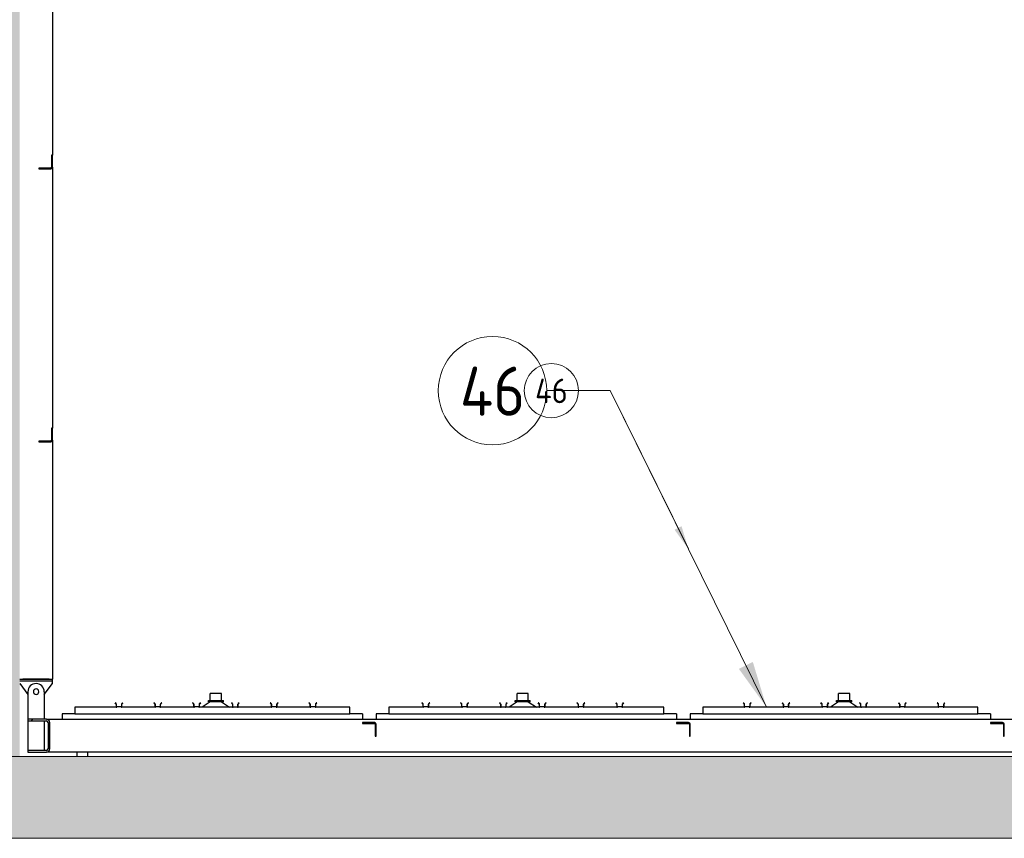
# Model space of a CAD drawing. Extents: x -89225 to 110569, y 13360 to 87647.
# Tile 406 of 478: x 87517 to 91122, y 62264 to 65263. Entities that reach past the tile are written whole.
import ezdxf

# ---------------------------------------------------------------- set-up
doc = ezdxf.new("R2010")
doc.units = 0
doc.layers.add('Beluchtingstank', color=253, linetype='Continuous')
doc.layers.add('Iv-Lines 035', color=4, linetype='Continuous')
for name, color, linetype, lineweight in [('HIDDEN', 7, 'Continuous', 9), ('HIDDEN @ 100', 7, 'Continuous', 9), ('HIDDEN @ 50', 7, 'Continuous', 9)]:
    doc.layers.add(name, color=color, linetype=linetype, lineweight=lineweight)
doc.styles.add('ISO', font='ISO.SHX')
pattern_1 = [(225.0002, (1248752.05, -931373.5), (224.5072, -224.5056), [])]

# ---------------------------------------------------------------- blocks, each defined once
blk = doc.blocks.new('Beuchtingstank doorsnede')
h = blk.add_hatch()
h.set_pattern_fill('ANSI31', color=256, scale=2540, angle=105, style=0)
h.set_pattern_definition([(150, (1248752.05, -931373.5), (-158.7501, -274.963), [])])
edge = h.paths.add_edge_path()
edge.add_line((1200368, -940687.1), (1200412, -940687.1))
edge.add_ellipse((1200412, -940681.1), major_axis=(6, 0), ratio=1, start_angle=270, end_angle=360)
edge.add_line((1200418, -940681.1), (1200418, -940637.1))
edge.add_line((1200418, -940637.1), (1200415, -940637.1))
edge.add_line((1200415, -940637.1), (1200415, -940681.1))
edge.add_ellipse((1200412, -940681.1), major_axis=(0, -3), ratio=1, start_angle=0, end_angle=90, ccw=False)
edge.add_line((1200412, -940684.1), (1200368, -940684.1))
edge.add_line((1200368, -940684.1), (1200368, -940687.1))
h = blk.add_hatch()
h.set_pattern_fill('ANSI31', color=256, scale=2540, angle=180.0002, style=0)
h.set_pattern_definition(pattern_1)
edge = h.paths.add_edge_path()
edge.add_line((1200368, -941687.1), (1200412, -941687.1))
edge.add_ellipse((1200412, -941681.1), major_axis=(6, 0), ratio=1, start_angle=270, end_angle=360)
edge.add_line((1200418, -941681.1), (1200418, -941637.1))
edge.add_line((1200418, -941637.1), (1200415, -941637.1))
edge.add_line((1200415, -941637.1), (1200415, -941681.1))
edge.add_ellipse((1200412, -941681.1), major_axis=(0, -3), ratio=1, start_angle=0, end_angle=90, ccw=False)
edge.add_line((1200412, -941684.1), (1200368, -941684.1))
edge.add_line((1200368, -941684.1), (1200368, -941687.1))
h = blk.add_hatch()
h.set_pattern_fill('ANSI31', color=256, scale=2540, angle=180.0002, style=0)
h.set_pattern_definition(pattern_1)
edge = h.paths.add_edge_path()
edge.add_line((1200328, -942823.1), (1200396, -942823.1))
edge.add_ellipse((1200396, -942811.1), major_axis=(12, 0), ratio=1, start_angle=270, end_angle=360)
edge.add_line((1200408, -942811.1), (1200408, -942715.1))
edge.add_ellipse((1200396, -942715.1), major_axis=(0, 12), ratio=1, start_angle=270, end_angle=360)
edge.add_line((1200396, -942703.1), (1200328, -942703.1))
edge.add_line((1200328, -942703.1), (1200328, -942709.1))
edge.add_line((1200328, -942709.1), (1200396, -942709.1))
edge.add_ellipse((1200396, -942715.1), major_axis=(6, 0), ratio=1, start_angle=0, end_angle=90, ccw=False)
edge.add_line((1200402, -942715.1), (1200402, -942811.1))
edge.add_ellipse((1200396, -942811.1), major_axis=(0, -6), ratio=1, start_angle=0, end_angle=90, ccw=False)
edge.add_line((1200396, -942817.1), (1200328, -942817.1))
edge.add_line((1200328, -942817.1), (1200328, -942823.1))
h = blk.add_hatch()
h.set_pattern_fill('ANSI31', color=256, scale=2540, angle=90, style=0)
h.set_pattern_definition([(135, (1248752.05, -931373.5), (-224.5064, -224.5064), [])])
edge = h.paths.add_edge_path()
edge.add_line((1201603, -942765.1), (1201603, -942721.1))
edge.add_ellipse((1201597, -942721.1), major_axis=(0, 6), ratio=1, start_angle=270, end_angle=360)
edge.add_line((1201597, -942715.1), (1201553, -942715.1))
edge.add_line((1201553, -942715.1), (1201553, -942718.1))
edge.add_line((1201553, -942718.1), (1201597, -942718.1))
edge.add_ellipse((1201597, -942721.1), major_axis=(3, 0), ratio=1, start_angle=0, end_angle=90, ccw=False)
edge.add_line((1201600, -942721.1), (1201600, -942765.1))
edge.add_line((1201600, -942765.1), (1201603, -942765.1))
h = blk.add_hatch()
h.set_pattern_fill('ANSI31', color=256, scale=2540, angle=195.0002, style=0)
h.set_pattern_definition([(240.00025, (1248752.05, -931373.5), (274.9637, -158.7488), [])])
edge = h.paths.add_edge_path()
edge.add_line((1202753, -942765.1), (1202753, -942721.1))
edge.add_ellipse((1202747, -942721.1), major_axis=(0, 6), ratio=1, start_angle=270, end_angle=360)
edge.add_line((1202747, -942715.1), (1202703, -942715.1))
edge.add_line((1202703, -942715.1), (1202703, -942718.1))
edge.add_line((1202703, -942718.1), (1202747, -942718.1))
edge.add_ellipse((1202747, -942721.1), major_axis=(3, 0), ratio=1, start_angle=0, end_angle=90, ccw=False)
edge.add_line((1202750, -942721.1), (1202750, -942765.1))
edge.add_line((1202750, -942765.1), (1202753, -942765.1))
h = blk.add_hatch()
h.set_pattern_fill('ANSI31', color=256, scale=2540, angle=75, style=0)
h.set_pattern_definition([(120, (1248752.05, -931373.5), (-274.963, -158.75), [])])
edge = h.paths.add_edge_path()
edge.add_line((1203903, -942765.1), (1203903, -942721.1))
edge.add_ellipse((1203897, -942721.1), major_axis=(0, 6), ratio=1, start_angle=270, end_angle=360)
edge.add_line((1203897, -942715.1), (1203853, -942715.1))
edge.add_line((1203853, -942715.1), (1203853, -942718.1))
edge.add_line((1203853, -942718.1), (1203897, -942718.1))
edge.add_ellipse((1203897, -942721.1), major_axis=(3, 0), ratio=1, start_angle=0, end_angle=90, ccw=False)
edge.add_line((1203900, -942721.1), (1203900, -942765.1))
edge.add_line((1203900, -942765.1), (1203903, -942765.1))
for p, q in [((1200418, -939681.1), (1200418, -940637.1)), ((1200418, -940637.1), (1200415, -940637.1)), ((1200415, -940637.1), (1200415, -940681.1)), ((1200418, -940681.1), (1200418, -940637.1)), ((1200412, -940684.1), (1200368, -940684.1)), ((1200368, -940684.1), (1200368, -940687.1)), ((1200368, -940687.1), (1200412, -940687.1)), ((1200418, -940681.1), (1200418, -941637.1)), ((1200418, -941637.1), (1200415, -941637.1)), ((1200415, -941637.1), (1200415, -941681.1)), ((1200418, -941681.1), (1200418, -941637.1)), ((1200412, -941684.1), (1200368, -941684.1)), ((1200368, -941684.1), (1200368, -941687.1)), ((1200368, -941687.1), (1200412, -941687.1)), ((1200418, -941681.1), (1200418, -942556.1)), ((1200298, -942556.1), (1200418, -942556.1)), ((1200298, -942562.1), (1200418, -942562.1)), ((1200298, -942572.1), (1200328, -942612.1)), ((1200406, -942556.1), (1200310, -942556.1)), ((1200388, -942612.1), (1200418, -942572.1)), ((1200418, -942562.1), (1200418, -942556.1)), ((1200418, -942572.1), (1200418, -942562.1)), ((1200328, -942602.1), (1200328, -942703.1)), ((1200388, -942602.1), (1200388, -942703.1)), ((1201037, -942609.1), (1200996, -942609.1)), ((1200996, -942634.1), (1200996, -942609.1)), ((1201037, -942634.1), (1201037, -942609.1)), ((1202160.2, -942609.1), (1202119.2, -942609.1)), ((1202119.2, -942634.1), (1202119.2, -942609.1)), ((1202160.2, -942634.1), (1202160.2, -942609.1)), ((1203337, -942609.1), (1203296, -942609.1)), ((1203296, -942634.1), (1203296, -942609.1)), ((1203337, -942634.1), (1203337, -942609.1)), ((1200647.2, -942643.2), (1200648, -942642.5)), ((1200650, -942646), (1200647.2, -942643.2)), ((1200650.8, -942645.3), (1200648, -942642.5)), ((1200651, -942648.2), (1200651, -942656.6)), ((1200652, -942656.6), (1200652, -942648.2)), ((1200671.1, -942648.2), (1200671.1, -942656.6)), ((1200672.1, -942656.6), (1200672.1, -942648.2)), ((1200672.3, -942645.3), (1200675.1, -942642.5)), ((1200673.1, -942646), (1200675.9, -942643.2)), ((1200675.9, -942643.2), (1200675.1, -942642.5)), ((1200790, -942642.5), (1200789.2, -942643.2)), ((1200789.2, -942643.2), (1200792, -942646)), ((1200790, -942642.5), (1200792.8, -942645.3)), ((1200793, -942648.2), (1200793, -942656.6)), ((1200794, -942648.2), (1200794, -942656.6)), ((1200813.1, -942656.6), (1200813.1, -942648.2)), ((1200814.1, -942656.6), (1200814.1, -942648.2)), ((1200817.1, -942642.5), (1200814.3, -942645.3)), ((1200815.1, -942646), (1200817.9, -942643.2)), ((1200817.9, -942643.2), (1200817.1, -942642.5)), ((1200932, -942642.5), (1200931.2, -942643.2)), ((1200934, -942646), (1200931.2, -942643.2)), ((1200934.8, -942645.3), (1200932, -942642.5)), ((1200935, -942648.2), (1200935, -942656.6)), ((1200936, -942656.6), (1200936, -942648.2)), ((1200955.1, -942648.2), (1200955.1, -942656.6)), ((1200956.1, -942656.6), (1200956.1, -942648.2)), ((1200959.1, -942642.5), (1200956.3, -942645.3)), ((1200959.9, -942643.2), (1200957.1, -942646)), ((1200959.9, -942643.2), (1200959.1, -942642.5)), ((1200996, -942639.1), (1200966.5, -942659.1)), ((1200988.9, -942639.1), (1200988.9, -942634.1)), ((1200988.9, -942634.1), (1200989, -942634.1)), ((1200989, -942639.1), (1200988.9, -942639.1)), ((1200989, -942639.1), (1200989, -942634.1)), ((1200989, -942634.1), (1201016.7, -942634.1)), ((1201016.7, -942639.1), (1200989, -942639.1)), ((1201016.7, -942639.1), (1201016.7, -942634.1)), ((1201016.7, -942634.1), (1201044.2, -942634.1)), ((1201044.2, -942639.1), (1201016.7, -942639.1)), ((1201037, -942639.1), (1201066.5, -942659.1)), ((1201044.2, -942639.1), (1201044.2, -942634.1)), ((1201074, -942642.5), (1201073.2, -942643.2)), ((1201073.2, -942643.2), (1201076, -942646)), ((1201076.8, -942645.3), (1201074, -942642.5)), ((1201077, -942648.2), (1201077, -942656.6)), ((1201078, -942656.6), (1201078, -942648.2)), ((1201097.1, -942656.6), (1201097.1, -942648.2)), ((1201098.1, -942656.6), (1201098.1, -942648.2)), ((1201101.1, -942642.5), (1201098.3, -942645.3)), ((1201099.1, -942646), (1201101.9, -942643.2)), ((1201101.9, -942643.2), (1201101.1, -942642.5)), ((1201216, -942642.5), (1201215.2, -942643.2)), ((1201215.2, -942643.2), (1201218, -942646)), ((1201216, -942642.5), (1201218.8, -942645.3)), ((1201219, -942648.2), (1201219, -942656.6)), ((1201220, -942648.2), (1201220, -942656.6)), ((1201239.1, -942648.2), (1201239.1, -942656.6)), ((1201240.1, -942656.6), (1201240.1, -942648.2)), ((1201243.1, -942642.5), (1201240.3, -942645.3)), ((1201241.1, -942646), (1201243.9, -942643.2)), ((1201243.9, -942643.2), (1201243.1, -942642.5)), ((1201358, -942642.5), (1201357.2, -942643.2)), ((1201357.2, -942643.2), (1201360, -942646)), ((1201360.8, -942645.3), (1201358, -942642.5)), ((1201361, -942648.2), (1201361, -942656.6)), ((1201362, -942656.6), (1201362, -942648.2)), ((1201381.1, -942648.2), (1201381.1, -942656.6)), ((1201382.1, -942656.6), (1201382.1, -942648.2)), ((1201385.1, -942642.5), (1201382.3, -942645.3)), ((1201383.1, -942646), (1201385.9, -942643.2)), ((1201385.9, -942643.2), (1201385.1, -942642.5)), ((1201771.2, -942642.5), (1201770.4, -942643.2)), ((1201770.4, -942643.2), (1201773.2, -942646)), ((1201774, -942645.3), (1201771.2, -942642.5)), ((1201774.2, -942648.2), (1201774.2, -942656.6)), ((1201775.2, -942656.6), (1201775.2, -942648.2)), ((1201794.3, -942648.2), (1201794.3, -942656.6)), ((1201795.3, -942656.6), (1201795.3, -942648.2)), ((1201798.3, -942642.5), (1201795.5, -942645.3)), ((1201796.3, -942646), (1201799.1, -942643.2)), ((1201799.1, -942643.2), (1201798.3, -942642.5)), ((1201913.2, -942642.5), (1201912.4, -942643.2)), ((1201912.4, -942643.2), (1201915.2, -942646)), ((1201916, -942645.3), (1201913.2, -942642.5)), ((1201916.2, -942648.2), (1201916.2, -942656.6)), ((1201917.2, -942656.6), (1201917.2, -942648.2)), ((1201936.3, -942656.6), (1201936.3, -942648.2)), ((1201937.3, -942656.6), (1201937.3, -942648.2)), ((1201937.5, -942645.3), (1201940.3, -942642.5)), ((1201938.3, -942646), (1201941.1, -942643.2)), ((1201941.1, -942643.2), (1201940.3, -942642.5)), ((1202055.2, -942642.5), (1202054.4, -942643.2)), ((1202054.4, -942643.2), (1202057.2, -942646)), ((1202058, -942645.3), (1202055.2, -942642.5)), ((1202058.2, -942648.2), (1202058.2, -942656.6)), ((1202059.2, -942648.2), (1202059.2, -942656.6)), ((1202078.3, -942648.2), (1202078.3, -942656.6)), ((1202079.3, -942656.6), (1202079.3, -942648.2)), ((1202082.3, -942642.5), (1202079.5, -942645.3)), ((1202080.3, -942646), (1202083.1, -942643.2)), ((1202083.1, -942643.2), (1202082.3, -942642.5)), ((1202119.2, -942639.1), (1202089.7, -942659.1)), ((1202112.1, -942634.1), (1202112.2, -942634.1)), ((1202112.1, -942639.1), (1202112.1, -942634.1)), ((1202112.2, -942639.1), (1202112.1, -942639.1)), ((1202112.2, -942639.1), (1202112.2, -942634.1)), ((1202112.2, -942634.1), (1202139.9, -942634.1)), ((1202139.9, -942639.1), (1202112.2, -942639.1)), ((1202139.9, -942639.1), (1202139.9, -942634.1)), ((1202139.9, -942634.1), (1202167.4, -942634.1)), ((1202167.4, -942639.1), (1202139.9, -942639.1)), ((1202160.2, -942639.1), (1202189.7, -942659.1)), ((1202167.4, -942639.1), (1202167.4, -942634.1)), ((1202197.2, -942642.5), (1202196.4, -942643.2)), ((1202199.2, -942646), (1202196.4, -942643.2)), ((1202200, -942645.3), (1202197.2, -942642.5)), ((1202200.2, -942648.2), (1202200.2, -942656.6)), ((1202201.2, -942656.6), (1202201.2, -942648.2)), ((1202220.3, -942648.2), (1202220.3, -942656.6)), ((1202221.3, -942656.6), (1202221.3, -942648.2)), ((1202224.3, -942642.5), (1202221.5, -942645.3)), ((1202225.1, -942643.2), (1202222.3, -942646)), ((1202225.1, -942643.2), (1202224.3, -942642.5)), ((1202339.2, -942642.5), (1202338.4, -942643.2)), ((1202338.4, -942643.2), (1202341.2, -942646)), ((1202342, -942645.3), (1202339.2, -942642.5)), ((1202342.2, -942648.2), (1202342.2, -942656.6)), ((1202343.2, -942648.2), (1202343.2, -942656.6)), ((1202362.3, -942656.6), (1202362.3, -942648.2)), ((1202363.3, -942656.6), (1202363.3, -942648.2)), ((1202363.5, -942645.3), (1202366.3, -942642.5)), ((1202364.3, -942646), (1202367.1, -942643.2)), ((1202367.1, -942643.2), (1202366.3, -942642.5)), ((1202481.2, -942642.5), (1202480.4, -942643.2)), ((1202480.4, -942643.2), (1202483.2, -942646)), ((1202481.2, -942642.5), (1202484, -942645.3)), ((1202484.2, -942648.2), (1202484.2, -942656.6)), ((1202485.2, -942656.6), (1202485.2, -942648.2)), ((1202504.3, -942648.2), (1202504.3, -942656.6)), ((1202505.3, -942656.6), (1202505.3, -942648.2)), ((1202508.3, -942642.5), (1202505.5, -942645.3)), ((1202509.1, -942643.2), (1202506.3, -942646)), ((1202508.3, -942642.5), (1202509.1, -942643.2)), ((1202947.2, -942643.2), (1202948, -942642.5)), ((1202950, -942646), (1202947.2, -942643.2)), ((1202950.8, -942645.3), (1202948, -942642.5)), ((1202951, -942648.2), (1202951, -942656.6)), ((1202952, -942656.6), (1202952, -942648.2)), ((1202971.1, -942648.2), (1202971.1, -942656.6)), ((1202972.1, -942656.6), (1202972.1, -942648.2)), ((1202972.3, -942645.3), (1202975.1, -942642.5)), ((1202973.1, -942646), (1202975.9, -942643.2)), ((1202975.9, -942643.2), (1202975.1, -942642.5)), ((1203090, -942642.5), (1203089.2, -942643.2)), ((1203089.2, -942643.2), (1203092, -942646)), ((1203090, -942642.5), (1203092.8, -942645.3)), ((1203093, -942648.2), (1203093, -942656.6)), ((1203094, -942648.2), (1203094, -942656.6)), ((1203113.1, -942656.6), (1203113.1, -942648.2)), ((1203114.1, -942656.6), (1203114.1, -942648.2)), ((1203117.1, -942642.5), (1203114.3, -942645.3)), ((1203115.1, -942646), (1203117.9, -942643.2)), ((1203117.9, -942643.2), (1203117.1, -942642.5)), ((1203232, -942642.5), (1203231.2, -942643.2)), ((1203234, -942646), (1203231.2, -942643.2)), ((1203234.8, -942645.3), (1203232, -942642.5)), ((1203235, -942648.2), (1203235, -942656.6)), ((1203236, -942656.6), (1203236, -942648.2)), ((1203255.1, -942648.2), (1203255.1, -942656.6)), ((1203256.1, -942656.6), (1203256.1, -942648.2)), ((1203259.1, -942642.5), (1203256.3, -942645.3)), ((1203259.9, -942643.2), (1203257.1, -942646)), ((1203259.9, -942643.2), (1203259.1, -942642.5)), ((1203296, -942639.1), (1203266.5, -942659.1)), ((1203288.9, -942639.1), (1203288.9, -942634.1)), ((1203288.9, -942634.1), (1203289, -942634.1)), ((1203289, -942639.1), (1203288.9, -942639.1)), ((1203289, -942639.1), (1203289, -942634.1)), ((1203289, -942634.1), (1203316.7, -942634.1)), ((1203316.7, -942639.1), (1203289, -942639.1)), ((1203316.7, -942639.1), (1203316.7, -942634.1)), ((1203316.7, -942634.1), (1203344.2, -942634.1)), ((1203344.2, -942639.1), (1203316.7, -942639.1)), ((1203337, -942639.1), (1203366.5, -942659.1)), ((1203344.2, -942639.1), (1203344.2, -942634.1)), ((1203374, -942642.5), (1203373.2, -942643.2)), ((1203373.2, -942643.2), (1203376, -942646)), ((1203376.8, -942645.3), (1203374, -942642.5)), ((1203377, -942648.2), (1203377, -942656.6)), ((1203378, -942656.6), (1203378, -942648.2)), ((1203397.1, -942656.6), (1203397.1, -942648.2)), ((1203398.1, -942656.6), (1203398.1, -942648.2)), ((1203401.1, -942642.5), (1203398.3, -942645.3)), ((1203399.1, -942646), (1203401.9, -942643.2)), ((1203401.9, -942643.2), (1203401.1, -942642.5)), ((1203516, -942642.5), (1203515.2, -942643.2)), ((1203515.2, -942643.2), (1203518, -942646)), ((1203516, -942642.5), (1203518.8, -942645.3)), ((1203519, -942648.2), (1203519, -942656.6)), ((1203520, -942648.2), (1203520, -942656.6)), ((1203539.1, -942648.2), (1203539.1, -942656.6)), ((1203540.1, -942656.6), (1203540.1, -942648.2)), ((1203543.1, -942642.5), (1203540.3, -942645.3)), ((1203541.1, -942646), (1203543.9, -942643.2)), ((1203543.9, -942643.2), (1203543.1, -942642.5)), ((1203658, -942642.5), (1203657.2, -942643.2)), ((1203657.2, -942643.2), (1203660, -942646)), ((1203660.8, -942645.3), (1203658, -942642.5)), ((1203661, -942648.2), (1203661, -942656.6)), ((1203662, -942656.6), (1203662, -942648.2)), ((1203681.1, -942648.2), (1203681.1, -942656.6)), ((1203682.1, -942656.6), (1203682.1, -942648.2)), ((1203685.1, -942642.5), (1203682.3, -942645.3)), ((1203683.1, -942646), (1203685.9, -942643.2)), ((1203685.9, -942643.2), (1203685.1, -942642.5)), ((1200499.7, -942683.1), (1200453.1, -942683.1)), ((1200453.1, -942683.1), (1200453.1, -942703.1)), ((1200499.7, -942659.1), (1200499.7, -942683.1)), ((1200653.6, -942659.1), (1200499.7, -942659.1)), ((1200499.7, -942683.1), (1201506.5, -942683.1)), ((1200669.5, -942658.1), (1200653.6, -942658.1)), ((1200795.6, -942659.1), (1200669.5, -942659.1)), ((1200811.5, -942658.1), (1200795.6, -942658.1)), ((1200937.6, -942659.1), (1200811.5, -942659.1)), ((1200953.5, -942658.1), (1200937.6, -942658.1)), ((1201079.6, -942659.1), (1200953.5, -942659.1)), ((1201079.6, -942658.1), (1201095.5, -942658.1)), ((1201221.6, -942659.1), (1201095.5, -942659.1)), ((1201237.5, -942658.1), (1201221.6, -942658.1)), ((1201363.6, -942659.1), (1201237.5, -942659.1)), ((1201379.5, -942658.1), (1201363.6, -942658.1)), ((1201506.5, -942659.1), (1201379.5, -942659.1)), ((1201506.5, -942683.1), (1201506.5, -942659.1)), ((1201553.1, -942683.1), (1201506.5, -942683.1)), ((1201553.1, -942683.1), (1201553.1, -942703.1)), ((1201649.7, -942683.1), (1201603.1, -942683.1)), ((1201603.1, -942683.1), (1201603.1, -942703.1)), ((1201649.7, -942659.1), (1201649.7, -942683.1)), ((1201776.8, -942659.1), (1201649.7, -942659.1)), ((1201649.7, -942683.1), (1202656.5, -942683.1)), ((1201792.7, -942658.1), (1201776.8, -942658.1)), ((1201918.8, -942659.1), (1201792.7, -942659.1)), ((1201934.7, -942658.1), (1201918.8, -942658.1)), ((1202060.8, -942659.1), (1201934.7, -942659.1)), ((1202060.8, -942658.1), (1202076.7, -942658.1)), ((1202202.8, -942659.1), (1202076.7, -942659.1)), ((1202218.7, -942658.1), (1202202.8, -942658.1)), ((1202344.8, -942659.1), (1202218.7, -942659.1)), ((1202360.7, -942658.1), (1202344.8, -942658.1)), ((1202486.8, -942659.1), (1202360.7, -942659.1)), ((1202502.7, -942658.1), (1202486.8, -942658.1)), ((1202656.5, -942659.1), (1202502.7, -942659.1)), ((1202656.5, -942683.1), (1202656.5, -942659.1)), ((1202703.1, -942683.1), (1202656.5, -942683.1)), ((1202703.1, -942683.1), (1202703.1, -942703.1)), ((1202799.7, -942683.1), (1202753.1, -942683.1)), ((1202753.1, -942683.1), (1202753.1, -942703.1)), ((1202799.7, -942659.1), (1202799.7, -942683.1)), ((1202953.6, -942659.1), (1202799.7, -942659.1)), ((1202799.7, -942683.1), (1203806.5, -942683.1)), ((1202969.5, -942658.1), (1202953.6, -942658.1)), ((1203095.6, -942659.1), (1202969.5, -942659.1)), ((1203111.5, -942658.1), (1203095.6, -942658.1)), ((1203237.6, -942659.1), (1203111.5, -942659.1)), ((1203253.5, -942658.1), (1203237.6, -942658.1)), ((1203379.6, -942659.1), (1203253.5, -942659.1)), ((1203379.6, -942658.1), (1203395.5, -942658.1)), ((1203521.6, -942659.1), (1203395.5, -942659.1)), ((1203537.5, -942658.1), (1203521.6, -942658.1)), ((1203663.6, -942659.1), (1203537.5, -942659.1)), ((1203679.5, -942658.1), (1203663.6, -942658.1)), ((1203806.5, -942659.1), (1203679.5, -942659.1)), ((1203806.5, -942683.1), (1203806.5, -942659.1)), ((1203853.1, -942683.1), (1203806.5, -942683.1)), ((1203853.1, -942683.1), (1203853.1, -942703.1)), ((1200396, -942703.1), (1200328, -942703.1)), ((1200328, -942703.1), (1200328, -942709.1)), ((1200328, -942709.1), (1200328, -942817.1)), ((1200328, -942709.1), (1200396, -942709.1)), ((1200388, -942709.1), (1200388, -942817.1)), ((1200396, -942703.1), (1206210, -942703.1)), ((1200402, -942715.1), (1200402, -942811.1)), ((1200408, -942811.1), (1200408, -942715.1)), ((1201597, -942715.1), (1201553, -942715.1)), ((1201553, -942715.1), (1201553, -942718.1)), ((1201553, -942718.1), (1201597, -942718.1)), ((1202747, -942715.1), (1202703, -942715.1)), ((1202703, -942715.1), (1202703, -942718.1)), ((1202703, -942718.1), (1202747, -942718.1)), ((1203897, -942715.1), (1203853, -942715.1)), ((1203853, -942715.1), (1203853, -942718.1)), ((1203853, -942718.1), (1203897, -942718.1)), ((1201600, -942721.1), (1201600, -942765.1)), ((1201603, -942765.1), (1201603, -942721.1)), ((1202750, -942721.1), (1202750, -942765.1)), ((1202753, -942765.1), (1202753, -942721.1)), ((1203900, -942721.1), (1203900, -942765.1)), ((1203903, -942765.1), (1203903, -942721.1)), ((1201600, -942765.1), (1201603, -942765.1)), ((1202750, -942765.1), (1202753, -942765.1)), ((1203900, -942765.1), (1203903, -942765.1)), ((1200396, -942817.1), (1200328, -942817.1)), ((1200328, -942817.1), (1200328, -942823.1)), ((1200328, -942823.1), (1200396, -942823.1)), ((1206210, -942823.1), (1200396, -942823.1)), ((1200509, -942839.1), (1200509, -942823.1)), ((1200547, -942839.1), (1200547, -942823.1))]:
    blk.add_line(p, q)
for centre, radius, start, end in [((1200412, -940681.1), 6, 270, 0), ((1200412, -940681.1), 3, 270, 0), ((1200412, -941681.1), 6, 270, 0), ((1200412, -941681.1), 3, 270, 0), ((1200358, -942602.1), 30, 0, 180), ((1200358, -942602.1), 10, 90, 270), ((1200358, -942602.1), 10, 270, 90), ((1200647.8, -942648.2), 3.12, 0, 45), ((1200647.8, -942648.2), 4.15, 0, 45), ((1200675.3, -942648.2), 4.15, 135, 180), ((1200675.3, -942648.2), 3.12, 135, 180), ((1200789.8, -942648.2), 3.12, 0, 45), ((1200789.8, -942648.2), 4.15, 0, 45), ((1200817.3, -942648.2), 4.15, 135, 180), ((1200817.3, -942648.2), 3.12, 135, 180), ((1200931.8, -942648.2), 3.12, 0, 45), ((1200931.8, -942648.2), 4.15, 0, 45), ((1200959.3, -942648.2), 4.15, 135, 180), ((1200959.3, -942648.2), 3.12, 135, 180), ((1201073.8, -942648.2), 3.12, 0, 45), ((1201073.8, -942648.2), 4.15, 0, 45), ((1201101.3, -942648.2), 4.15, 135, 180), ((1201101.3, -942648.2), 3.12, 135, 180), ((1201215.8, -942648.2), 3.12, 0, 45), ((1201215.8, -942648.2), 4.15, 0, 45), ((1201243.3, -942648.2), 4.15, 135, 180), ((1201243.3, -942648.2), 3.12, 135, 180), ((1201357.8, -942648.2), 3.12, 0, 45), ((1201357.8, -942648.2), 4.15, 0, 45), ((1201385.3, -942648.2), 4.15, 135, 180), ((1201385.3, -942648.2), 3.12, 135, 180), ((1201771, -942648.2), 3.12, 0, 45), ((1201771, -942648.2), 4.15, 0, 45), ((1201798.5, -942648.2), 4.15, 135, 180), ((1201798.5, -942648.2), 3.12, 135, 180), ((1201913, -942648.2), 3.12, 0, 45), ((1201913, -942648.2), 4.15, 0, 45), ((1201940.5, -942648.2), 4.15, 135, 180), ((1201940.5, -942648.2), 3.12, 135, 180), ((1202055, -942648.2), 3.12, 0, 45), ((1202055, -942648.2), 4.15, 0, 45), ((1202082.5, -942648.2), 4.15, 135, 180), ((1202082.5, -942648.2), 3.12, 135, 180), ((1202197, -942648.2), 3.12, 0, 45), ((1202197, -942648.2), 4.15, 0, 45), ((1202224.5, -942648.2), 4.15, 135, 180), ((1202224.5, -942648.2), 3.12, 135, 180), ((1202339, -942648.2), 3.12, 0, 45), ((1202339, -942648.2), 4.15, 0, 45), ((1202366.5, -942648.2), 4.15, 135, 180), ((1202366.5, -942648.2), 3.12, 135, 180), ((1202481, -942648.2), 3.12, 0, 45), ((1202481, -942648.2), 4.15, 0, 45), ((1202508.5, -942648.2), 4.15, 135, 180), ((1202508.5, -942648.2), 3.12, 135, 180), ((1202947.8, -942648.2), 3.12, 0, 45), ((1202947.8, -942648.2), 4.15, 0, 45), ((1202975.3, -942648.2), 4.15, 135, 180), ((1202975.3, -942648.2), 3.12, 135, 180), ((1203089.8, -942648.2), 3.12, 0, 45), ((1203089.8, -942648.2), 4.15, 0, 45), ((1203117.3, -942648.2), 4.15, 135, 180), ((1203117.3, -942648.2), 3.12, 135, 180), ((1203231.8, -942648.2), 3.12, 0, 45), ((1203231.8, -942648.2), 4.15, 0, 45), ((1203259.3, -942648.2), 4.15, 135, 180), ((1203259.3, -942648.2), 3.12, 135, 180), ((1203373.8, -942648.2), 3.12, 0, 45), ((1203373.8, -942648.2), 4.15, 0, 45), ((1203401.3, -942648.2), 4.15, 135, 180), ((1203401.3, -942648.2), 3.12, 135, 180), ((1203515.8, -942648.2), 3.12, 0, 45), ((1203515.8, -942648.2), 4.15, 0, 45), ((1203543.3, -942648.2), 4.15, 135, 180), ((1203543.3, -942648.2), 3.12, 135, 180), ((1203657.8, -942648.2), 3.12, 0, 45), ((1203657.8, -942648.2), 4.15, 0, 45), ((1203685.3, -942648.2), 4.15, 135, 180), ((1203685.3, -942648.2), 3.12, 135, 180), ((1200653.6, -942656.6), 2.6, 180, 270), ((1200653.6, -942656.6), 1.56, 180, 270), ((1200669.5, -942656.6), 2.6, 270, 0), ((1200669.5, -942656.6), 1.56, 270, 0), ((1200795.6, -942656.6), 2.6, 180, 270), ((1200795.6, -942656.6), 1.56, 180, 270), ((1200811.5, -942656.6), 2.6, 270, 0), ((1200811.5, -942656.6), 1.56, 270, 0), ((1200937.6, -942656.6), 2.6, 180, 270), ((1200937.6, -942656.6), 1.56, 180, 270), ((1200953.5, -942656.6), 1.56, 270, 0), ((1200953.5, -942656.6), 2.6, 270, 0), ((1201079.6, -942656.6), 2.6, 180, 270), ((1201079.6, -942656.6), 1.56, 180, 270), ((1201095.5, -942656.6), 2.6, 270, 0), ((1201095.5, -942656.6), 1.56, 270, 0), ((1201221.6, -942656.6), 2.6, 180, 270), ((1201221.6, -942656.6), 1.56, 180, 270), ((1201237.5, -942656.6), 2.6, 270, 0), ((1201237.5, -942656.6), 1.56, 270, 0), ((1201363.6, -942656.6), 2.6, 180, 270), ((1201363.6, -942656.6), 1.56, 180, 270), ((1201379.5, -942656.6), 1.56, 270, 0), ((1201379.5, -942656.6), 2.6, 270, 0), ((1201776.8, -942656.6), 2.6, 180, 270), ((1201776.8, -942656.6), 1.56, 180, 270), ((1201792.7, -942656.6), 1.56, 270, 0), ((1201792.7, -942656.6), 2.6, 270, 0), ((1201918.8, -942656.6), 2.6, 180, 270), ((1201918.8, -942656.6), 1.56, 180, 270), ((1201934.7, -942656.6), 2.6, 270, 0), ((1201934.7, -942656.6), 1.56, 270, 0), ((1202060.8, -942656.6), 2.6, 180, 270), ((1202060.8, -942656.6), 1.56, 180, 270), ((1202076.7, -942656.6), 1.56, 270, 0), ((1202076.7, -942656.6), 2.6, 270, 0), ((1202202.8, -942656.6), 2.6, 180, 270), ((1202202.8, -942656.6), 1.56, 180, 270), ((1202218.7, -942656.6), 2.6, 270, 0), ((1202218.7, -942656.6), 1.56, 270, 0), ((1202344.8, -942656.6), 2.6, 180, 270), ((1202344.8, -942656.6), 1.56, 180, 270), ((1202360.7, -942656.6), 1.56, 270, 0), ((1202360.7, -942656.6), 2.6, 270, 0), ((1202486.8, -942656.6), 2.6, 180, 270), ((1202486.8, -942656.6), 1.56, 180, 270), ((1202502.7, -942656.6), 1.56, 270, 0), ((1202502.7, -942656.6), 2.6, 270, 0), ((1202953.6, -942656.6), 2.6, 180, 270), ((1202953.6, -942656.6), 1.56, 180, 270), ((1202969.5, -942656.6), 2.6, 270, 0), ((1202969.5, -942656.6), 1.56, 270, 0), ((1203095.6, -942656.6), 2.6, 180, 270), ((1203095.6, -942656.6), 1.56, 180, 270), ((1203111.5, -942656.6), 2.6, 270, 0), ((1203111.5, -942656.6), 1.56, 270, 0), ((1203237.6, -942656.6), 2.6, 180, 270), ((1203237.6, -942656.6), 1.56, 180, 270), ((1203253.5, -942656.6), 1.56, 270, 0), ((1203253.5, -942656.6), 2.6, 270, 0), ((1203379.6, -942656.6), 2.6, 180, 270), ((1203379.6, -942656.6), 1.56, 180, 270), ((1203395.5, -942656.6), 2.6, 270, 0), ((1203395.5, -942656.6), 1.56, 270, 0), ((1203521.6, -942656.6), 2.6, 180, 270), ((1203521.6, -942656.6), 1.56, 180, 270), ((1203537.5, -942656.6), 2.6, 270, 0), ((1203537.5, -942656.6), 1.56, 270, 0), ((1203663.6, -942656.6), 2.6, 180, 270), ((1203663.6, -942656.6), 1.56, 180, 270), ((1203679.5, -942656.6), 1.56, 270, 0), ((1203679.5, -942656.6), 2.6, 270, 0), ((1200396, -942715.1), 12, 0, 90), ((1200396, -942715.1), 6, 0, 90), ((1201597, -942721.1), 6, 0, 90), ((1201597, -942721.1), 3, 0, 90), ((1202747, -942721.1), 6, 0, 90), ((1202747, -942721.1), 3, 0, 90), ((1203897, -942721.1), 6, 0, 90), ((1203897, -942721.1), 3, 0, 90), ((1200396, -942811.1), 12, 270, 0), ((1200396, -942811.1), 6, 270, 0)]:
    blk.add_arc(centre, radius, start, end)
blk = doc.blocks.new('*U82')
for points in [[(-5.723, 11.597), (0, 0)], [(0, 0), (2.324, 0)]]:
    blk.add_lwpolyline(points)
blk.add_circle((4.31, 0), 1.986)
blk.add_solid([(-5.222, 9.939), (-5.723, 11.597), (-4.711, 10.191)])
at = {"style": 'ISO'}
blk.add_attdef('NUMMER', (3.146, -0.835), '', height=1.8, dxfattribs=at)
blk = doc.blocks.new('*U555')
at = {"layer": 'HIDDEN @ 100'}
ref = blk.add_blockref('*U82', (89679.3, 63904), dxfattribs=dict(at, xscale=100, yscale=100, zscale=100, rotation=180))
ref.add_attrib('NUMMER', '46', (89129.1, 63812), dxfattribs={"layer": '0', "height": 180, "style": 'ISO'})
at = {"layer": 'HIDDEN @ 50'}
ref = blk.add_blockref('*U82', (89679.3, 63904), dxfattribs=dict(at, xscale=50, yscale=50, zscale=50, rotation=180))
ref.add_attrib('NUMMER', '46', (89404.2, 63858), dxfattribs={"layer": '0', "height": 90, "style": 'ISO'})

msp = doc.modelspace()

# ---------------------------------------------------------------- hatches: boundary and pattern name
at = {"layer": 'Beluchtingstank', "lineweight": 9, "ltscale": 0.01}
h = msp.add_hatch(dxfattribs=at)
h.set_pattern_fill('AR-CONC', color=256, style=0)
h.paths.add_polyline_path([(87517.1, 66264.3), (87513.6, 66264.3), (87273.1, 66264.3), (87267.1, 66264.3), (87267.1, 66258.3), (87267.1, 65970.3), (87267.1, 62564.3), (87517.1, 62564.3), (87517.1, 66184.3), (87517.1, 66252.3)])
h.paths.add_polyline_path([(100717.1, 62564.3), (100717.1, 65970.3), (100717.1, 66258.3), (100717.1, 66264.3), (100711.1, 66264.3), (100470.6, 66264.3), (100467.1, 66264.3), (100467.1, 66252.3), (100467.1, 66184.3), (100467.1, 62564.3)])
h = msp.add_hatch(dxfattribs=at)
h.set_pattern_fill('AR-CONC', color=256, style=0)
h.set_pattern_definition([(50, (-1047045.63, 1032403.43), (182.184669, -15.939086), [19.05, -209.55]), (355, (-1047045.63, 1032403.43), (-35.243421, 191.056845), [15.24, -167.640584]), (100.451445, (-1047030.45, 1032402.1), (146.941247, 175.117752), [16.190009, -178.090245]), (46.1842, (-1047045.63, 1032454.23), (271.07904, -42.042328), [28.575, -314.325]), (96.635558, (-1047023.04, 1032450.73), (237.404134, 247.426125), [24.285023, -267.13561]), (351.184151, (-1047045.63, 1032454.23), (237.404134, 247.426125), [22.859967, -251.45973]), (21, (-1047020.23, 1032441.53), (151.614391, -102.265198), [19.05, -209.55]), (326, (-1047020.23, 1032441.53), (61.802028, 184.187966), [15.24, -167.64]), (71.451445, (-1047007.6, 1032433), (213.41642, 81.922769), [16.190009, -178.089938]), (37.5, (-1047045.63, 1032403.43), (3.0886033, 84.555039), [0, -165.608, 0, -170.18, 0, -168.275]), (7.5, (-1047045.63, 1032403.43), (66.8196625, 100.180575), [0, -97.028, 0, -161.798, 0, -64.135]), (327.5, (-1047102.275, 1032403.43), (135.5905952, -5.728744), [0, -63.5, 0, -198.12, 0, -262.89]), (317.5, (-1047127.68, 1032403.43), (148.129181, 25.426491), [0, -82.55, 0, -131.572, 0, -186.69])])
h.paths.add_polyline_path([(107367.1, 62264.3), (107367.1, 62564.3), (107067.1, 62564.3), (100717.1, 62564.3), (100467.1, 62564.3), (94117.1, 62564.3), (93867.1, 62564.3), (87517.1, 62564.3), (87267.1, 62564.3), (80917.1, 62564.3), (80617.1, 62564.3), (80617.1, 62264.3)])

# ---------------------------------------------------------------- linework, layer by layer
for p, q in [((107367.1, 62564.3), (80617.1, 62564.3)), ((80617.1, 62264.3), (107367.1, 62264.3))]:
    msp.add_line(p, q, dxfattribs=at)

# ---------------------------------------------------------------- block references
at = {"layer": 'HIDDEN'}
msp.add_blockref('*U555', (0, 0), dxfattribs=at)
at = {"layer": 'Iv-Lines 035'}
msp.add_blockref('Beuchtingstank doorsnede', (-1112780.9, 1005403.4), dxfattribs=at)

doc.saveas('drawing.dxf')
